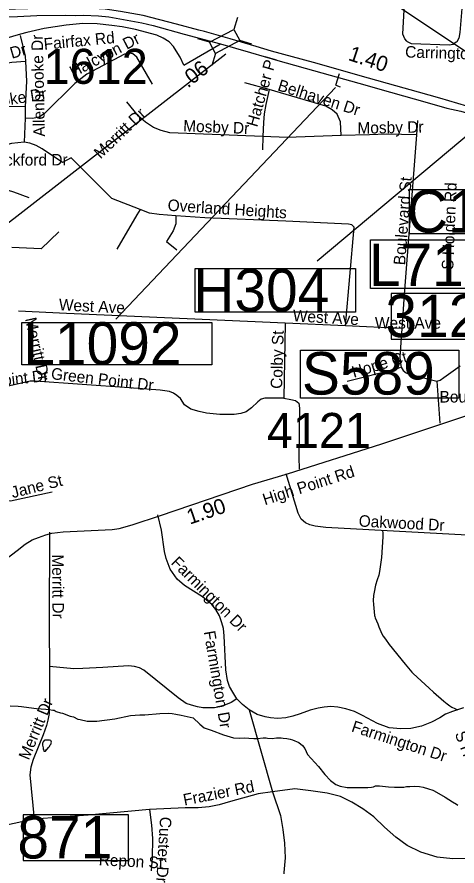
# Model space of a CAD drawing. Extents: x 1662474 to 1856135, y 779280 to 917889.
# Drawn here: x 1745005 to 1748624, y 830732 to 837720 of the extents above; entities that cross this region are included whole.
import ezdxf

# ---------------------------------------------------------------- set-up
doc = ezdxf.new("R2010")
doc.units = 0
for name, color, linetype in [('Cogo Default Point CELL', 7, 'Continuous'), ('Exist Hydrographic Misc Water Feature', 7, 'Continuous'), ('Exist Road Non-System Structure Non-Sys NCDOT Attributed CELL', 7, 'Continuous'), ('Exist Road Non-System Structure Non-Sys NCDOT Number Label', 7, 'Continuous'), ('Exist Road Non-System Type 51', 7, 'Continuous'), ('Exist Road Non-System Type 51 Label', 7, 'Continuous'), ('Exist Road Primary Interstate Divided Center Attributed', 7, 'Continuous'), ('Exist Road Primary Interstate Service Attributed', 7, 'Continuous'), ('Exist Road Primary Interstate Service Label', 7, 'Continuous'), ('Exist Road Primary Interstate Service Mileage Label', 7, 'Continuous'), ('Exist Road Primary Interstate Structure Cantilever Sign Number Label', 7, 'Continuous'), ('Exist Road Primary Interstate Structure Ovrhead Sign CELL', 7, 'Continuous'), ('Exist Road Primary Interstate Structure Standard Bridge Number Label', 7, 'Continuous'), ('Exist Road Secondary Mileage Tenths English Label', 7, 'Continuous'), ('Exist Road Secondary Type 51 Attributed', 7, 'Continuous'), ('Exist Road Secondary Type 51 Label', 7, 'Continuous'), ('Exist Vertical Profile Horizontal Axis Label Major', 7, 'Continuous'), ('Prop Horizontal Alignment Curve and Spiral Data', 7, 'Continuous'), ('Scratch_Level_6', 7, 'Continuous')]:
    doc.layers.add(name, color=color, linetype=linetype)

msp = doc.modelspace()

# ---------------------------------------------------------------- linework, layer by layer
at = {"layer": 'Exist Hydrographic Misc Water Feature'}
for points in [[(1748012.4, 833496.6), (1748014.1, 833468.6), (1748013.9, 833440.6), (1748002.6, 833270.7), (1747987.6, 833156.7), (1747981.2, 833124.8), (1747968.9, 833088.9), (1747954.6, 833043), (1747942.1, 832985), (1747938, 832959.1), (1747935.5, 832917.1), (1747937.4, 832885.1), (1747946.6, 832792.9), (1747948.4, 832784.9), (1747952.3, 832775), (1747972, 832724.8), (1747981.9, 832700.6), (1747997.4, 832662.5), (1748005.4, 832644.4), (1748017.1, 832624.3), (1748035, 832598.2), (1748066.5, 832556), (1748197.4, 832392.8), (1748252.7, 832328.3), (1748264.8, 832316.2), (1748395.9, 832195.1), (1748431.5, 832162.8), (1748516.8, 832088), (1748544.7, 832065.9), (1748566.7, 832049.7), (1748580.6, 832039.5), (1748630.4, 832017.1)], [(1744947.5, 832051.3), (1745015.6, 832046.8), (1745041.6, 832044.5), (1745061.5, 832042.4), (1745165.5, 832029.5), (1745241.5, 832022.9), (1745269.4, 832020.6), (1745299.6, 832014.1), (1745311.5, 832014.1), (1745327.3, 832004.8), (1745362, 831993.3), (1745380.5, 831991), (1745440.9, 831966.4), (1745469.8, 831959.6), (1745505, 831941.3), (1745523.2, 831937.4), (1745581.8, 831923.9), (1745662.7, 831923.9), (1745810.8, 831942.4), (1745938, 831970.2), (1746014.7, 831977.3), (1746056.8, 831976.9), (1746180.9, 831988.7), (1746250.3, 831991), (1746280.4, 831988.7), (1746310.5, 831981.7), (1746354.4, 831974.8), (1746453.9, 831951.7), (1746508.7, 831900.6), (1746544.1, 831868.4), (1746601.9, 831849.9), (1746703.7, 831812.9), (1746787, 831787.5), (1746833.3, 831785.2), (1746877.2, 831787.5), (1746911.9, 831785.2), (1746952.6, 831782.8), (1746983.6, 831782.9), (1747031.1, 831786), (1747054.3, 831786), (1747065.8, 831783.7), (1747104.2, 831781.4), (1747138.9, 831786), (1747176.6, 831787.1), (1747194.6, 831784.9), (1747224.6, 831781), (1747250.9, 831776.7), (1747270.7, 831769.8), (1747323.9, 831749), (1747353.5, 831725.1), (1747371.3, 831698.2), (1747395.6, 831649.6), (1747485.9, 831552.5), (1747536.3, 831485.6), (1747582.7, 831435.1), (1747626.7, 831402.8), (1747663.2, 831388.2), (1747721.5, 831379.6), (1747779.4, 831377.3), (1747844.1, 831377.3), (1747890.4, 831377.3), (1747920.5, 831381.9), (1747937.1, 831384.3), (1747952.6, 831391.3), (1747988, 831391.2), (1748061, 831383.6), (1748111, 831381.2), (1748135, 831381), (1748157, 831380.9), (1748187.1, 831382.6), (1748209.1, 831386.4), (1748237.2, 831388.1), (1748273.2, 831389.9), (1748317.1, 831387.5), (1748345.2, 831381.3), (1748389.1, 831368.9), (1748425, 831356.7), (1748436.9, 831350.5), (1748526.5, 831297.8), (1748588.2, 831261.3), (1748620, 831241), (1748632.1, 831232.9)], [(1745264.9, 831708.6), (1745271.1, 831716.6), (1745279.1, 831728.5), (1745285, 831738.4), (1745287.3, 831744.4), (1745289.3, 831750.4), (1745287.3, 831760.5), (1745283.4, 831766.5), (1745273.3, 831768.6), (1745261.4, 831768.6), (1745249.3, 831768.8), (1745245.4, 831768.8), (1745237.4, 831768.9), (1745233.3, 831768.9), (1745227.4, 831764.9), (1745221.5, 831755), (1745215.3, 831743), (1745215.1, 831733), (1745215.1, 831727), (1745216.9, 831715), (1745218.8, 831705), (1745220.8, 831696.9), (1745222.7, 831688.9), (1745224.7, 831682.9), (1745226.8, 831678.9), (1745232.5, 831676.8), (1745238.7, 831678.8), (1745248.7, 831690.7), (1745256.9, 831698.7), (1745260.8, 831704.6), (1745264.9, 831708.6)], [(1745264.9, 831708.6), (1745271.1, 831716.6), (1745279.1, 831728.5), (1745285, 831738.4), (1745287.3, 831744.4), (1745289.3, 831750.4), (1745287.3, 831760.5), (1745283.4, 831766.5), (1745273.3, 831768.6), (1745245.4, 831768.8), (1745237.4, 831768.9), (1745233.3, 831768.9), (1745227.4, 831764.9), (1745221.5, 831755), (1745215.3, 831743), (1745215.1, 831733), (1745215.1, 831727), (1745216.9, 831715), (1745218.8, 831705), (1745222.7, 831688.9), (1745224.7, 831682.9), (1745226.8, 831678.9), (1745232.5, 831676.8), (1745238.7, 831678.8), (1745264.9, 831708.6)]]:
    msp.add_lwpolyline(points, dxfattribs=at)
at = {"layer": 'Exist Road Non-System Structure Non-Sys NCDOT Attributed CELL'}
for p, q in [((1746818.7, 837716.4), (1746788.5, 837618)), ((1746589.5, 837512.3), (1746492, 837540.8)), ((1746936.3, 837495), (1746837.9, 837525.1)), ((1746638.7, 837419.8), (1746608.6, 837321.4))]:
    msp.add_line(p, q, dxfattribs=at)
msp.add_lwpolyline([(1746837.9, 837525.1), (1746638.9, 837419.3), (1746589.5, 837512.3), (1746788.5, 837618)], close=True, dxfattribs=at)
at = {"layer": 'Exist Road Non-System Structure Non-Sys NCDOT Number Label'}
for p, q in [((1746723.7, 837413.4), (1744532.5, 835714)), ((1748772.5, 836799.3), (1747475.4, 835709.5))]:
    msp.add_line(p, q, dxfattribs=at)
msp.add_lwpolyline([(1746471, 835650.9), (1747788.1, 835650.9), (1747788.1, 835289.7), (1746471, 835289.7)], close=True, dxfattribs=at)
at = {"layer": 'Exist Road Non-System Type 51'}
for p, q in [((1747080.1, 837122.1), (1746878.4, 837177.8)), ((1745070.8, 836980.1), (1745070.8, 836886.7)), ((1745070.8, 836886.7), (1745063.9, 836690.4)), ((1748300.4, 836867.8), (1748292.2, 836749.9)), ((1747026.1, 836734.9), (1747023.2, 836626.5)), ((1747210.1, 835199.2), (1747199.4, 834583.5)), ((1747707.1, 835179.1), (1747210.1, 835199.2)), ((1748170.1, 835156), (1747707.1, 835179.1)), ((1748458.4, 834723.9), (1748481.8, 834375.9)), ((1746915.1, 832018.8), (1747105.4, 831341.6))]:
    msp.add_line(p, q, dxfattribs=at)
for points in [[(1748666, 837823.7), (1748647.9, 837590.9), (1748640.2, 837545.7), (1748623.1, 837516), (1748618.1, 837512.1), (1748593.2, 837493.8), (1748558.6, 837488.2), (1748250.8, 837498.7), (1748217.9, 837514.2), (1748210.9, 837521.5), (1748193.9, 837540.4), (1748179.6, 837576.9), (1748193.2, 837829.2)], [(1745031.4, 837566.7), (1745072.1, 837398.4), (1745074.6, 837354.1)], [(1746119.9, 837166.9), (1745990.4, 837389), (1745958.9, 837416.2), (1745927.6, 837421.5), (1745889.9, 837414.8), (1745579.6, 837248.1), (1745479.6, 837170.9), (1745230.4, 836925.5), (1745188.4, 836894.5), (1745131.6, 836883.8), (1745070.8, 836886.7)], [(1745074.6, 837354.1), (1744961.6, 837344.7), (1744880.1, 837332), (1744472.1, 837224.9), (1744412.5, 837194.5), (1744359.8, 837155.9), (1744309.6, 837092.4), (1744264.5, 836992.2), (1744226.4, 836886.4)], [(1745074.6, 837354.1), (1745082.9, 837191.6), (1745070.8, 836980.1)], [(1747080.1, 837122.1), (1747053.1, 836999.5), (1747038.4, 836922.1), (1747031.4, 836851.5), (1747026.1, 836734.9)], [(1747670.4, 836744.4), (1747666.5, 836858), (1747638.1, 836919.4), (1747596.4, 836955.7), (1747544.8, 836985.4), (1747080.1, 837122.1)], [(1747026.1, 836734.9), (1746262.4, 836767.5), (1746190.4, 836785.1), (1746126.9, 836810.8), (1746061.9, 836852.8), (1746005.1, 836904.2), (1745907.5, 837022.1)], [(1745070.8, 836980.1), (1744870, 836982.2), (1744781.2, 836964.4), (1744415.6, 836863), (1744344.8, 836850.7), (1744278.1, 836863.2), (1744226.4, 836886.4)], [(1747670.4, 836744.4), (1747227.6, 836728.1), (1747026.1, 836734.9)], [(1748292.2, 836749.9), (1748044.1, 836755.4), (1747904.6, 836750.9), (1747670.4, 836744.4)], [(1748292.2, 836749.9), (1748190.9, 835435.8), (1748170.1, 835156)], [(1745063.9, 836690.4), (1745012.5, 836684.6), (1744959.5, 836677.2), (1744492.9, 836549.7), (1744408.6, 836536.2), (1744285.5, 836529.9), (1744128.2, 836525.5), (1744090.8, 836527.9)], [(1745380.5, 836522.4), (1745211.4, 836633.4), (1745162.6, 836663), (1745111.1, 836682.4), (1745063.9, 836690.4)], [(1746017.1, 836136.5), (1745785.6, 836225.8), (1745451.1, 836559.9), (1745380.5, 836522.4)], [(1745104.6, 836231.2), (1744978.1, 836278), (1744883.6, 836307.1), (1744809.6, 836310.2), (1744734.5, 836300.9), (1744629.4, 836272.8), (1744557.4, 836247.9), (1744499.1, 836214.5), (1744451.1, 836179.1), (1744393.6, 836149.9), (1744331.4, 836137.4), (1744249, 836139.4), (1744105.4, 836149.7), (1744063.6, 836151)], [(1746017.1, 836136.5), (1745991.5, 836090.4), (1745826.1, 835809.2)], [(1746312.5, 836082.2), (1746174.1, 836092.9), (1746094.4, 836104), (1746017.1, 836136.5)], [(1746312.5, 836082.2), (1746312.5, 836017.1), (1746290.6, 835960.4), (1746234.2, 835870.9), (1746318.8, 835802.7)], [(1747707.1, 835179.1), (1747777.5, 835988.8), (1747758.6, 836009), (1747732.9, 836015.8), (1747216.9, 836040.2), (1746550.8, 836067.5), (1746312.5, 836082.2)], [(1745349.5, 835951.2), (1745203.4, 835811.6), (1744961.4, 835822.4)], [(1747210.1, 835199.2), (1745411.9, 835280.7), (1745017.8, 835299.5)], [(1748170.1, 835156), (1748153.9, 834923.2), (1748155.5, 834886.4), (1748164.9, 834837.9)], [(1748458.4, 834723.9), (1748485.6, 834730.8), (1748515.6, 834752.6), (1748649.6, 834849.9)], [(1748164.9, 834837.9), (1748122.9, 834821.6), (1747720.6, 834718.7)], [(1748164.9, 834837.9), (1748182.5, 834809.5), (1748205.4, 834791.7), (1748240.8, 834775.4), (1748362.6, 834747.1), (1748458.4, 834723.9)], [(1745153.1, 834722.7), (1745112.8, 834723.7), (1744705.1, 834627.9)], [(1747199.4, 834583.5), (1747042.6, 834582), (1747012.8, 834575.2), (1746985.4, 834552), (1746934, 834501.9), (1746889.4, 834470.9), (1746847.4, 834456.2), (1746790.4, 834449.4), (1746672.6, 834449.2), (1746562.9, 834458.6), (1746503.2, 834473.6), (1746434.2, 834492.5), (1746384.1, 834528.9), (1746350.2, 834579.1), (1746319, 834605.9), (1746293.4, 834623.9), (1746258.1, 834638.4), (1746183.9, 834648.4), (1745927.6, 834667.2), (1745153.1, 834722.7)], [(1747199.4, 834583.5), (1747257.6, 834570.9), (1747297, 834562.9), (1747324, 834542.6), (1747327.9, 834499.2), (1747324, 834097.2), (1747326.6, 833998.5)], [(1748708.2, 833453.9), (1747546, 833519), (1747456.5, 833529.8), (1747414.6, 833540.5), (1747378.1, 833556.8), (1747341.6, 833588), (1747318.5, 833636.6), (1747218.2, 833959.9)], [(1744852.6, 833915.6), (1744862.1, 833850.8), (1744867.6, 833795.1), (1744881, 833761), (1744913.5, 833742.4), (1744950.2, 833738.2), (1745294.1, 833812.9)], [(1746811.9, 832109.6), (1746781, 832162.1), (1746752.4, 832210.9), (1746736.4, 832258.4), (1746722.9, 832346.6), (1746710.4, 832627.9), (1746703.9, 832686.2), (1746688.9, 832734.8), (1746669.9, 832791.7), (1746640, 832843.2), (1746608.8, 832883.6), (1746530.4, 832948.9), (1746382.9, 833039.8), (1746321.9, 833092.2), (1746264.9, 833174.9), (1746231.1, 833264.4), (1746219, 833321.1), (1746194.6, 833496.9), (1746163.4, 833623.2)], [(1745273.6, 833480.9), (1745271, 833319.5), (1745269.6, 832891.2), (1745269.4, 832784.9), (1745269.4, 832679.9), (1745273.6, 832373.4)], [(1745273.6, 832373.4), (1745273.6, 832267.6), (1745271, 832120.4), (1745268.4, 831987.2), (1745258.4, 831931.9), (1745246.9, 831888.6), (1745218.8, 831810.9), (1745138.5, 831608.5), (1745119.6, 831545), (1745111.4, 831483.4), (1745146.6, 831116.7)], [(1746811.9, 832109.6), (1746767.4, 832079.4), (1746720.1, 832059.2), (1746667.1, 832041.6), (1746630.6, 832035), (1746584.6, 832033.4), (1746534.5, 832034.8), (1746489.9, 832041.6), (1746441.1, 832056.2), (1746397.8, 832071.2), (1746330.1, 832117.7), (1746046.9, 832344.8), (1746013, 832363.9), (1745972.6, 832374.9), (1745922.4, 832380.4), (1745711.1, 832364.9), (1745546.1, 832357.1), (1745472.9, 832354.4), (1745273.6, 832373.4)], [(1746915.1, 832018.8), (1746859.4, 832061.9), (1746811.9, 832109.6)], [(1748679.1, 832035), (1748587.2, 832005.1), (1748530.5, 831983.4), (1748483, 831952.1), (1748415.4, 831915.4), (1748332.6, 831884.4), (1748244.8, 831864.2), (1748162, 831860.2), (1748067.2, 831869.4), (1747971.2, 831906.2), (1747847.9, 831972.4), (1747780.1, 832005.1), (1747711.1, 832025.4), (1747643.4, 832040.2), (1747586.8, 832044.2), (1747532.4, 832040.2), (1747483.6, 832030.6), (1747416.1, 832015.9), (1747334.8, 831985.9), (1747275.1, 831964.7), (1747215.6, 831950.8), (1747149.1, 831945.2), (1747089.6, 831952.1), (1747045, 831960.5), (1746979.9, 831979.1), (1746915.1, 832018.8)], [(1749086.9, 830899.9), (1748850.2, 830804.6), (1748724.2, 830795.2), (1748589.6, 830792), (1748460.4, 830804.4), (1748327.1, 830846.6), (1748213.8, 830900.4), (1748120.4, 830968.7), (1748028.1, 831052.7), (1747938.9, 831137.7), (1747850.8, 831202.5), (1747759.9, 831256.9), (1747667, 831303.9), (1747556.9, 831330.6), (1747422.9, 831352.1), (1747289.4, 831367.9), (1747105.4, 831341.6)], [(1747105.4, 831341.6), (1746989.4, 831325.4), (1746760.5, 831262.9), (1746667.1, 831236.9), (1746584.9, 831219.6), (1746495.1, 831210.1), (1746388.4, 831210.4), (1746095.6, 831196.5)], [(1747105.4, 831341.6), (1747172.2, 831147.1), (1747192.2, 831034), (1747205.6, 830919.6), (1747209.6, 830799.9), (1747200.4, 830678.6), (1747163.1, 830267.6)], [(1746095.6, 831196.5), (1745589.4, 831151.6), (1745146.6, 831116.7)], [(1746095.6, 831196.5), (1746111.9, 831067.9), (1746118.8, 830958.2), (1746117.4, 830799.9), (1746109.6, 830691.5)], [(1745146.6, 831116.7), (1744881, 831060), (1744421.9, 830949)]]:
    msp.add_lwpolyline(points, dxfattribs=at)
at = {"layer": 'Exist Road Primary Interstate Divided Center Attributed'}
for points in [[(1746757.8, 837539.8), (1746548.3, 837599.7), (1746500.3, 837612.3), (1746316.5, 837661), (1746043.8, 837732.5), (1745857.4, 837764.6), (1745730.5, 837783.7), (1745628.9, 837788.9), (1745491.6, 837798.5), (1745402.5, 837795.9), (1744991.5, 837784.6), (1744316, 837755.1)], [(1744243.8, 837689.9), (1744534.9, 837702.1), (1744823, 837717.7), (1745009.8, 837724.6), (1745169.2, 837730.7), (1745399.9, 837735.9), (1745484.6, 837731.6), (1745552.8, 837734.2), (1745675.8, 837729.9), (1745759.2, 837720.3), (1746030.7, 837672.5), (1746123.7, 837650.8), (1746381.3, 837578.7), (1746680.2, 837497.9)], [(1748914.6, 836931.3), (1748798.6, 836959.1), (1748704.1, 836986.8), (1748484, 837051.9), (1748306.3, 837101.1), (1748120.8, 837152.1), (1747897.4, 837215.3), (1747442.8, 837343.8), (1747099.7, 837438.6), (1746971.7, 837477), (1746757.8, 837539.8)], [(1746680.2, 837497.9), (1746925.3, 837427.5), (1747149.5, 837362.3), (1747512.7, 837259.8), (1747817.6, 837175.5), (1748078.3, 837100.8), (1748378.5, 837014.8), (1748541, 836969.6), (1748657, 836944.4), (1748832.5, 836892.6), (1748846.9, 836888), (1748914, 836866.7), (1748931.8, 836860.6)]]:
    msp.add_lwpolyline(points, dxfattribs=at)
at = {"layer": 'Exist Road Primary Interstate Service Attributed'}
for points in [[(1746378.3, 837322.3), (1746346.2, 837388.4), (1746313.1, 837441.4), (1746291, 837477), (1746255.8, 837515.2), (1746206.3, 837546.5), (1746155, 837570), (1745980.3, 837617.8), (1745870, 837639.5), (1745785.3, 837650.8), (1745663.2, 837662.1), (1745545.9, 837664.7), (1745410.3, 837652.5), (1745227.9, 837624.7), (1745084.5, 837590.8), (1745034.1, 837578.7), (1744852.1, 837524.8)], [(1746378.3, 837322.3), (1746618.4, 837463.1), (1746680.2, 837497.9)]]:
    msp.add_lwpolyline(points, dxfattribs=at)
at = {"layer": 'Exist Road Primary Interstate Structure Cantilever Sign Number Label'}
msp.add_lwpolyline([(1745044.2, 835204.7), (1746607.2, 835204.7), (1746607.2, 834855.8), (1745044.2, 834855.8)], close=True, dxfattribs=at)
at = {"layer": 'Exist Road Primary Interstate Structure Ovrhead Sign CELL'}
msp.add_line((1750179.4, 836439.9), (1747200.2, 838435.5), dxfattribs=at)
at = {"layer": 'Exist Road Primary Interstate Structure Standard Bridge Number Label'}
for points in [[(1748949.2, 835444.8), (1748082.7, 835444.8), (1748082.7, 835069.1), (1748949.2, 835069.1)], [(1745921.9, 831154.5), (1745055.4, 831154.5), (1745055.4, 830778.9), (1745921.9, 830778.9)]]:
    msp.add_lwpolyline(points, close=True, dxfattribs=at)
at = {"layer": 'Exist Road Secondary Type 51 Attributed'}
msp.add_lwpolyline([(1744877.7, 833228.9), (1745006, 833329), (1745072.8, 833380.3), (1745129.3, 833416.3), (1745180.6, 833436.8), (1745242.2, 833457.3), (1745291, 833472.7), (1745386, 833483), (1745786.5, 833501), (1745846, 833510.6), (1745953.4, 833539.5), (1746184.9, 833617.4), (1746941.4, 833873.7), (1747230.6, 833959.6), (1748005.5, 834207.6), (1748811.7, 834474.5)], dxfattribs=at)
at = {"layer": 'Exist Vertical Profile Horizontal Axis Label Major'}
msp.add_line((1747624.3, 837139.4), (1745817.2, 835234.1), dxfattribs=at)
for points in [[(1748234, 836300.8), (1749516.8, 836300.8), (1749516.8, 835935.8), (1748234, 835935.8)], [(1747912.2, 835885), (1749135, 835885), (1749135, 835484.8), (1747912.2, 835484.8)]]:
    msp.add_lwpolyline(points, close=True, dxfattribs=at)
at = {"layer": 'Prop Horizontal Alignment Curve and Spiral Data'}
for q in [(1747657.9, 837253.9), (1747663.1, 837145.9)]:
    msp.add_line((1747626.9, 837157.6), q, dxfattribs=at)
at = {"layer": 'Scratch_Level_6'}
msp.add_lwpolyline([(1747336.3, 834976.6), (1748638.9, 834976.6), (1748638.9, 834581.6), (1747336.3, 834581.6)], close=True, dxfattribs=at)

# ---------------------------------------------------------------- texts
at = {"layer": 'Cogo Default Point CELL'}
for s, p in [('1612', (1745224, 837169.4)), ('4121', (1747059.9, 834173))]:
    msp.add_text(s, height=288, dxfattribs=at).set_placement(p)
at = {"layer": 'Exist Road Non-System Structure Non-Sys NCDOT Number Label'}
msp.add_text('H304', height=350, dxfattribs=at).set_placement((1746454.9, 835295.8))
at = {"layer": 'Exist Road Non-System Type 51 Label'}
for s, rotation, p in [('Allenbrooke Dr', 91.27228, (1745235.4, 836735.4)), ('Halcyon Dr', 27.63649, (1745469, 837219.8)), ('Random Dr', 16.00978, (1744467, 837232.9)), ('Carrington St', 358.38909, (1748196.7, 837386.2)), ('Hatcher Pl', 74.06358, (1746980.2, 836808.4)), ('Belhaven Dr', 342.27986, (1747142.2, 837117.8)), ('Farmbrooke Dr', 9.23147, (1744410.5, 836908)), ('Merritt Dr', 43.87289, (1745692, 836546.9)), ('Mosby Dr', 357.71602, (1746370.6, 836778.2)), ('Mosby Dr', 1.03539, (1747806.1, 836758.6)), ('Beckford Dr', 0.19384, (1744750.8, 836495.7)), ('Boulevard St', 85.61429, (1748196.7, 835674.4)), ('S Holden Rd', 87.67539, (1748592.9, 835637.1)), ('Overland Heights', 356.31349, (1746241.8, 836125)), ('West Ave', 357.21647, (1745347.6, 835305.9)), ('West Ave', 356.58427, (1747271.7, 835215.7)), ('Merritt Dr', 282.43412, (1745069.7, 835236.1)), ('Colby St', 88.36895, (1747185.6, 834658.3)), ('Hope Ct', 16.4752, (1747775.2, 834749.7)), ('Green Point Dr', 6.41966, (1744425, 834630.3)), ('Green Point Dr', 353.32027, (1745281.1, 834740.1)), ('Jane St', 14.13069, (1744969.1, 833758.9)), ('Oakwood Dr', 357.03135, (1747813.9, 833526.4)), ('Merritt Dr', 270.42232, (1745293.4, 833297)), ('Farmington Dr', 315.13112, (1746265.1, 833222.8)), ('Farmington Dr', 279.7649, (1746540.2, 832660.2)), ('Merritt Dr', 67.52304, (1745102, 831598.4)), ('Farmington Dr', 341.7821, (1747749.6, 831841.6)), ('S Holden Rd', 290.95088, (1748604.6, 831821.6)), ('Frazier Rd', 11.24208, (1746381.9, 831229.2)), ('Custer Dr', 266.60189, (1746181.7, 831139.7)), ('Repon St', 357.05183, (1745675.3, 830738.7))]:
    msp.add_text(s, height=95, rotation=rotation, dxfattribs=at).set_placement(p)
for s, p in [('West Ave', (1747949.1, 835154.5)), ('Boulevard Way', (1748480.8, 834546.8))]:
    msp.add_text(s, height=95, dxfattribs=at).set_placement(p)
at = {"layer": 'Exist Road Primary Interstate Service Label'}
msp.add_text('Fairfax Rd', height=95, rotation=5.44832, dxfattribs=at).set_placement((1745229.2, 837449.5))
at = {"layer": 'Exist Road Primary Interstate Service Mileage Label'}
for s, rotation, p in [('1.40', 341.6385, (1747722.6, 837367)), ('.06', 38.25572, (1746409.8, 837130.8))]:
    msp.add_text(s, height=125, rotation=rotation, dxfattribs=at).set_placement(p)
at = {"layer": 'Exist Road Primary Interstate Structure Cantilever Sign Number Label'}
msp.add_text('L1092', height=350, dxfattribs=at).set_placement((1745056.8, 834857.9))
at = {"layer": 'Exist Road Primary Interstate Structure Standard Bridge Number Label'}
for s, p in [('312', (1748035.4, 835084.7)), ('871', (1745008, 830794.4))]:
    msp.add_text(s, height=350, dxfattribs=at).set_placement(p)
at = {"layer": 'Exist Road Secondary Mileage Tenths English Label'}
msp.add_text('1.90', height=125, rotation=18.71066, dxfattribs=at).set_placement((1746426.3, 833541.2))
at = {"layer": 'Exist Road Secondary Type 51 Label'}
msp.add_text('High Point Rd', height=95, rotation=17.74404, dxfattribs=at).set_placement((1747043.8, 833700.5))
at = {"layer": 'Exist Vertical Profile Horizontal Axis Label Major'}
for s, p in [('C138', (1748211.8, 835945.6)), ('L718', (1747899.3, 835504.6))]:
    msp.add_text(s, height=350, dxfattribs=at).set_placement(p)
at = {"layer": 'Scratch_Level_6'}
msp.add_text('S589', height=350, dxfattribs=at).set_placement((1747348.8, 834612.2))

doc.saveas('drawing.dxf')
